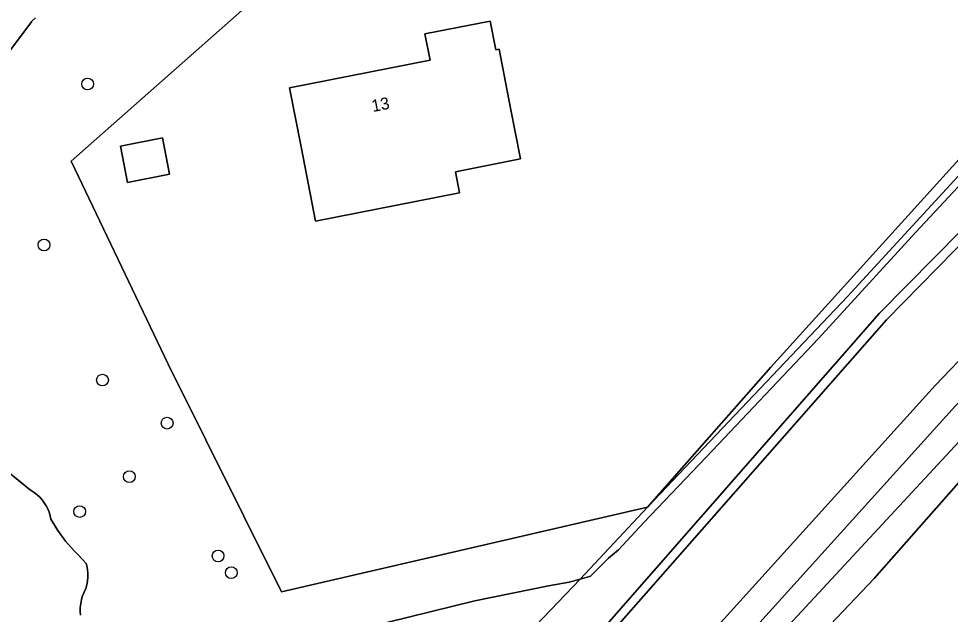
# Model space of a CAD drawing. Extents: x 157648 to 158502, y 379212 to 380938.
# Drawn here: x 158298.4 to 158375.9, y 380084.2 to 380133.7 of the extents above; entities that cross this region are included whole.
import ezdxf

# ---------------------------------------------------------------- set-up
doc = ezdxf.new("R2010")
doc.units = 0
for name, color, linetype in [('IMGEO_Berm_groen', 7, 'Continuous'), ('IMGEO_Boom', 7, 'Continuous'), ('IMGEO_Erf', 7, 'Continuous'), ('IMGEO_Groenvoorziening', 7, 'Continuous'), ('IMGEO_Meer_plas_ven_vijver', 7, 'Continuous'), ('IMGEO_Oever', 7, 'Continuous'), ('IMGEO_Pand', 7, 'Continuous'), ('IMGEO_Pand_nummerreeks', 7, 'Continuous'), ('IMGEO_Voetpad_halfverhard', 7, 'Continuous'), ('IMGEO_Waterloop', 7, 'Continuous')]:
    doc.layers.add(name, color=color, linetype=linetype)

msp = doc.modelspace()

# ---------------------------------------------------------------- linework, layer by layer
at = {"layer": 'IMGEO_Berm_groen'}
for points in [[(158305.845, 380022.952), (158331.752, 380050.613), (158346.538, 380066.124), (158376.939, 380098.926), (158382.174, 380105.943), (158395.924, 380119.32), (158406.802, 380130.698), (158416.279, 380141.887), (158427.297, 380153.915), (158437.695, 380166.064), (158445.59, 380173.873), (158445.59, 380173.873), (158443.87, 380175.489)], [(158443.87, 380175.489), (158443.13, 380174.684), (158421.483, 380149.885), (158400.569, 380126.856), (158376.274, 380101.52), (158358.23, 380081.535), (158345.664, 380067.502), (158336.215, 380057.388), (158325.744, 380046.609), (158308.359, 380028.676)]]:
    msp.add_lwpolyline(points, dxfattribs=at)
at = {"layer": 'IMGEO_Boom'}
for centre in [(158304.131, 380128.313), (158300.512, 380114.924), (158305.368, 380103.682), (158310.746, 380100.104), (158307.608, 380095.652), (158303.476, 380092.747), (158314.986, 380089.058), (158316.081, 380087.664)]:
    msp.add_circle(centre, 0.489, dxfattribs=at)
at = {"layer": 'IMGEO_Erf'}
msp.add_lwpolyline([(158339.86, 380155.207), (158339.295, 380140.154), (158336.963, 380139.709), (158336.936, 380139.824), (158330.828, 380138.619), (158330.845, 380138.521), (158319.174, 380136.236), (158318.727, 380136.148), (158318.621, 380135.936), (158302.772, 380121.88), (158310.837, 380105), (158320.267, 380086.067), (158350.695, 380093.122), (158360.95, 380104.759), (158436.002, 380187.68), (158429.436, 380221.799)], dxfattribs=at)
for points in [[(158339.312, 380126.311), (158340.146, 380122.079), (158334.717, 380121.01), (158335.063, 380119.25), (158323.099, 380116.893), (158321.88, 380123.081), (158320.914, 380127.986), (158332.616, 380130.291), (158332.185, 380132.48), (158337.608, 380133.549), (158338.078, 380131.163), (158338.346, 380131.216)], [(158310.956, 380120.815), (158307.453, 380120.125), (158306.859, 380123.143), (158310.362, 380123.833)]]:
    msp.add_lwpolyline(points, close=True, dxfattribs=at)
at = {"layer": 'IMGEO_Groenvoorziening'}
for points in [[(158306.701, 380030.411), (158324.122, 380048.333), (158334.417, 380059.036), (158343.864, 380068.969), (158356.557, 380083.229), (158374.632, 380103.233), (158398.889, 380128.586), (158419.7, 380151.493), (158441.375, 380176.227), (158467.874, 380205.318), (158467.298, 380205.792), (158466.142, 380206.595), (158463.523, 380208.414), (158462.477, 380209.14), (158452.988, 380215.361)], [(158329.023, 380083.521), (158336.333, 380085.33), (158342.469, 380086.558), (158344.194, 380086.879), (158345.083, 380087.129), (158350.695, 380093.122), (158320.267, 380086.067), (158310.837, 380105), (158302.772, 380121.88), (158318.621, 380135.936)], [(158299.793, 380133.82), (158299.471, 380133.502), (158299.457, 380133.487), (158287.89, 380118.02)], [(158383.303, 380121.675), (158370.583, 380108.694), (158340.653, 380074.67), (158307.47, 380040.487), (158299.87, 380032.448)], [(158295.802, 380097.419), (158299.374, 380094.528), (158299.44, 380094.491), (158299.693, 380094.331), (158299.931, 380094.149), (158300.151, 380093.946), (158300.352, 380093.724), (158300.533, 380093.486), (158300.691, 380093.232), (158300.827, 380092.965), (158300.938, 380092.687), (158301.023, 380092.4), (158301.083, 380092.107), (158301.649, 380091.172), (158302.296, 380090.291), (158303.019, 380089.471), (158303.337, 380089.153), (158304.027, 380088.42), (158304.073, 380088.241), (158304.13, 380087.926), (158304.16, 380087.606), (158304.16, 380087.285), (158304.132, 380086.966), (158304.076, 380086.65), (158303.991, 380086.34), (158303.841, 380086.047), (158303.719, 380085.741), (158303.624, 380085.426), (158303.557, 380085.104), (158303.52, 380084.776), (158303.512, 380084.447), (158303.533, 380084.119)]]:
    msp.add_lwpolyline(points, dxfattribs=at)
msp.add_lwpolyline([(158412.991, 380159.408), (158420.13, 380167.51), (158428.742, 380177.198), (158436.022, 380185.47), (158436.233, 380185.777), (158436.002, 380187.68), (158360.95, 380104.759), (158350.695, 380093.122), (158367.326, 380110.627), (158382.85, 380127.51), (158388.856, 380134.196), (158395.938, 380141.731), (158401.377, 380147.397), (158403.076, 380148.02), (158404.833, 380149.606), (158405.683, 380151.533)], close=True, dxfattribs=at)
at = {"layer": 'IMGEO_Meer_plas_ven_vijver'}
msp.add_lwpolyline([(158303.533, 380084.119), (158303.512, 380084.447), (158303.52, 380084.776), (158303.557, 380085.104), (158303.624, 380085.426), (158303.719, 380085.741), (158303.841, 380086.047), (158303.991, 380086.34), (158304.076, 380086.65), (158304.132, 380086.966), (158304.16, 380087.285), (158304.16, 380087.606), (158304.13, 380087.926), (158304.073, 380088.241), (158304.027, 380088.42), (158303.337, 380089.153), (158303.019, 380089.471), (158302.296, 380090.291), (158301.649, 380091.172), (158301.083, 380092.107), (158301.023, 380092.4), (158300.938, 380092.687), (158300.827, 380092.965), (158300.691, 380093.232), (158300.533, 380093.486), (158300.352, 380093.724), (158300.151, 380093.946), (158299.931, 380094.149), (158299.693, 380094.331), (158299.44, 380094.491), (158299.374, 380094.528), (158295.802, 380097.419)], dxfattribs=at)
at = {"layer": 'IMGEO_Oever'}
for points in [[(158445.59, 380173.873), (158445.59, 380173.873), (158437.695, 380166.064), (158427.297, 380153.915), (158416.279, 380141.887), (158406.802, 380130.698), (158395.924, 380119.32), (158382.174, 380105.943), (158376.939, 380098.926), (158346.538, 380066.124), (158331.752, 380050.613), (158305.845, 380022.952)], [(158314.801, 380029.326), (158335.042, 380049.89), (158363.296, 380080.618), (158369.541, 380087.191), (158378.645, 380097.496), (158383.964, 380104.592), (158387.646, 380107.551), (158408.732, 380128.937), (158418.239, 380139.626), (158428.937, 380152.474), (158435.221, 380159.462), (158439.466, 380164.183), (158446.21, 380170.141)], [(158382.85, 380127.51), (158367.326, 380110.627), (158350.695, 380093.122), (158345.083, 380087.129), (158345.102, 380087.134), (158345.883, 380087.353), (158345.961, 380087.383), (158347.44, 380088.871), (158348.29, 380089.551), (158350.386, 380091.845), (158355.57, 380097.284), (158364.918, 380107.142), (158373.02, 380115.981), (158387.014, 380130.995)], [(158383.587, 380123.035), (158369.978, 380109.249), (158340.089, 380075.086), (158306.869, 380041.001), (158299.01, 380032.899)], [(158299.87, 380032.448), (158307.47, 380040.487), (158340.653, 380074.67), (158370.583, 380108.694), (158383.303, 380121.675)]]:
    msp.add_lwpolyline(points, dxfattribs=at)
at = {"layer": 'IMGEO_Pand'}
for points in [[(158339.312, 380126.311), (158338.346, 380131.216), (158338.078, 380131.163), (158337.608, 380133.549), (158332.185, 380132.48), (158332.616, 380130.291), (158320.914, 380127.986), (158321.88, 380123.081), (158323.099, 380116.893), (158335.063, 380119.25), (158334.717, 380121.01), (158340.146, 380122.079)], [(158310.956, 380120.815), (158310.362, 380123.833), (158306.859, 380123.143), (158307.453, 380120.125)]]:
    msp.add_lwpolyline(points, close=True, dxfattribs=at)
at = {"layer": 'IMGEO_Voetpad_halfverhard'}
for points in [[(158468.823, 380204.538), (158467.874, 380205.318), (158441.375, 380176.227), (158419.7, 380151.493), (158398.889, 380128.586), (158374.632, 380103.233), (158356.557, 380083.229), (158343.864, 380068.969), (158334.417, 380059.036), (158324.122, 380048.333), (158306.701, 380030.411)], [(158308.359, 380028.676), (158325.744, 380046.609), (158336.215, 380057.388), (158345.664, 380067.502), (158358.23, 380081.535), (158376.274, 380101.52), (158400.569, 380126.856), (158421.483, 380149.885), (158443.13, 380174.684), (158443.87, 380175.489), (158443.189, 380176.129), (158468.823, 380204.538)], [(158287.89, 380118.02), (158299.457, 380133.487), (158299.471, 380133.502), (158299.793, 380133.82)]]:
    msp.add_lwpolyline(points, dxfattribs=at)
at = {"layer": 'IMGEO_Waterloop'}
for points in [[(158299.01, 380032.899), (158306.869, 380041.001), (158340.089, 380075.086), (158369.978, 380109.249), (158383.587, 380123.035), (158394.068, 380133.573), (158414.408, 380156.292), (158426.107, 380169.72), (158433.048, 380177.821)], [(158446.21, 380170.141), (158439.466, 380164.183), (158435.221, 380159.462), (158428.937, 380152.474), (158418.239, 380139.626), (158408.732, 380128.937), (158387.646, 380107.551), (158383.964, 380104.592), (158378.645, 380097.496), (158369.541, 380087.191), (158363.296, 380080.618), (158335.042, 380049.89), (158314.801, 380029.326)], [(158387.014, 380130.995), (158373.02, 380115.981), (158364.918, 380107.142), (158355.57, 380097.284), (158350.386, 380091.845), (158348.29, 380089.551), (158347.44, 380088.871), (158345.961, 380087.383), (158345.883, 380087.353), (158345.102, 380087.134), (158340.189, 380082.006), (158340.665, 380082.147), (158341.16, 380082.297), (158321.305, 380061.785), (158301.528, 380041.355), (158299.085, 380038.763), (158298.826, 380038.488)], [(158340.169, 380082), (158340.189, 380082.006), (158345.102, 380087.134), (158345.083, 380087.129), (158344.194, 380086.879), (158342.469, 380086.558), (158336.333, 380085.33), (158329.023, 380083.521), (158321.668, 380081.901), (158312.839, 380080.115), (158311.107, 380079.623), (158308.034, 380078.75), (158306.543, 380078.327), (158306.428, 380078.28), (158305.834, 380078.077), (158305.224, 380077.927), (158304.603, 380077.832), (158303.977, 380077.793), (158303.345, 380077.811), (158303.958, 380073.577)]]:
    msp.add_lwpolyline(points, dxfattribs=at)

# ---------------------------------------------------------------- texts
at = {"layer": 'IMGEO_Pand_nummerreeks'}
msp.add_text('13', height=1, rotation=11.14318, dxfattribs=at).set_placement((158327.853, 380125.975))

doc.saveas('drawing.dxf')
